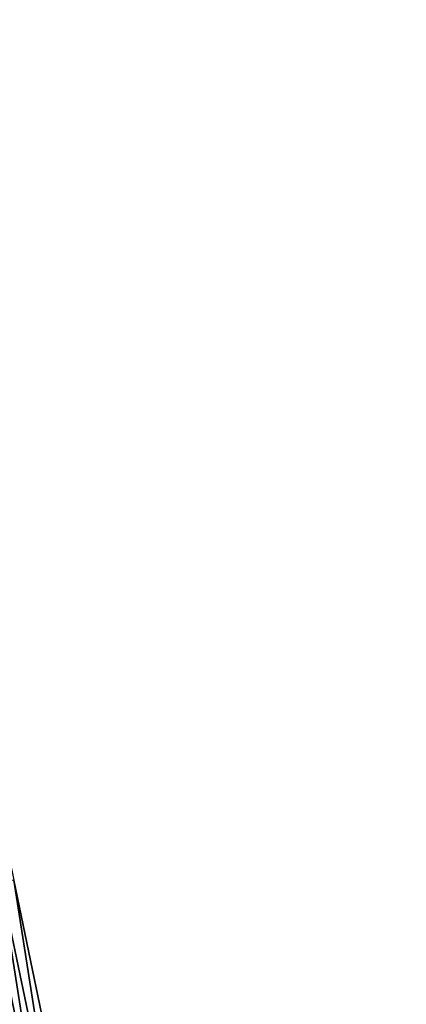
# Model space of a CAD drawing. Header units: feet. Extents: x 2007189 to 2022806, y 818621 to 837694.
# Tile 260 of 656: x 2011524 to 2011553, y 827110 to 827184. Entities that reach past the tile are written whole.
import ezdxf

# ---------------------------------------------------------------- set-up
doc = ezdxf.new("R2010")
doc.units = ezdxf.units.FT
doc.header["$MEASUREMENT"] = 0
doc.layers.add('I-77-MM17-21_SB-Surface-Border', color=7, linetype='Continuous')
doc.layers.add('I-77-MM17-21_SB-Surface-TIN', color=7, linetype='Continuous')

msp = doc.modelspace()

# ---------------------------------------------------------------- linework, layer by layer
at = {"layer": 'I-77-MM17-21_SB-Surface-Border', "color": 3, "linetype": 'Continuous', "lineweight": -3}
msp.add_polyline3d([(2011466.989, 827433.201, 309.261), (2011470.025, 827413.433, 309.277), (2011473.062, 827393.665, 309.278), (2011476.099, 827373.897, 309.291), (2011480.245, 827354.564, 309.259), (2011483.539, 827334.838, 309.252), (2011487.82, 827315.275, 309.221), (2011490.128, 827295.384, 309.303), (2011493.545, 827275.954, 309.337), (2011497.109, 827256.274, 309.373), (2011500.672, 827236.595, 309.43), (2011503.251, 827216.737, 309.549), (2011507.932, 827197.574, 309.526), (2011511.799, 827177.952, 309.559), (2011515.666, 827158.329, 309.614), (2011519.534, 827138.707, 309.701), (2011523.485, 827119.318, 309.79), (2011527.561, 827099.738, 309.885), (2011531.637, 827080.158, 309.994), (2011535.713, 827060.578, 310.1), (2011539.923, 827041.389, 310.19), (2011544.345, 827021.884, 310.285), (2011547.791, 827002.158, 310.445), (2011553.189, 826982.874, 310.509)], dxfattribs=at)
at = {"layer": 'I-77-MM17-21_SB-Surface-TIN', "color": 128, "linetype": 'Continuous', "lineweight": -3}
for points in [[(2011524.624, 827099.127, 310.03), (2011521.527, 827118.911, 309.886), (2011520.548, 827118.707, 309.935)], [(2011523.645, 827098.923, 310.08), (2011524.624, 827099.127, 310.03), (2011520.548, 827118.707, 309.935)], [(2011525.603, 827099.331, 309.982), (2011522.506, 827119.114, 309.841), (2011521.527, 827118.911, 309.886)], [(2011524.624, 827099.127, 310.03), (2011525.603, 827099.331, 309.982), (2011521.527, 827118.911, 309.886)], [(2011526.582, 827099.534, 309.936), (2011523.485, 827119.318, 309.79), (2011522.506, 827119.114, 309.841)], [(2011525.603, 827099.331, 309.982), (2011526.582, 827099.534, 309.936), (2011522.506, 827119.114, 309.841)], [(2011526.582, 827099.534, 309.936), (2011527.561, 827099.738, 309.885), (2011523.485, 827119.318, 309.79)]]:
    msp.add_3dface(points, dxfattribs=at)

doc.saveas('drawing.dxf')
